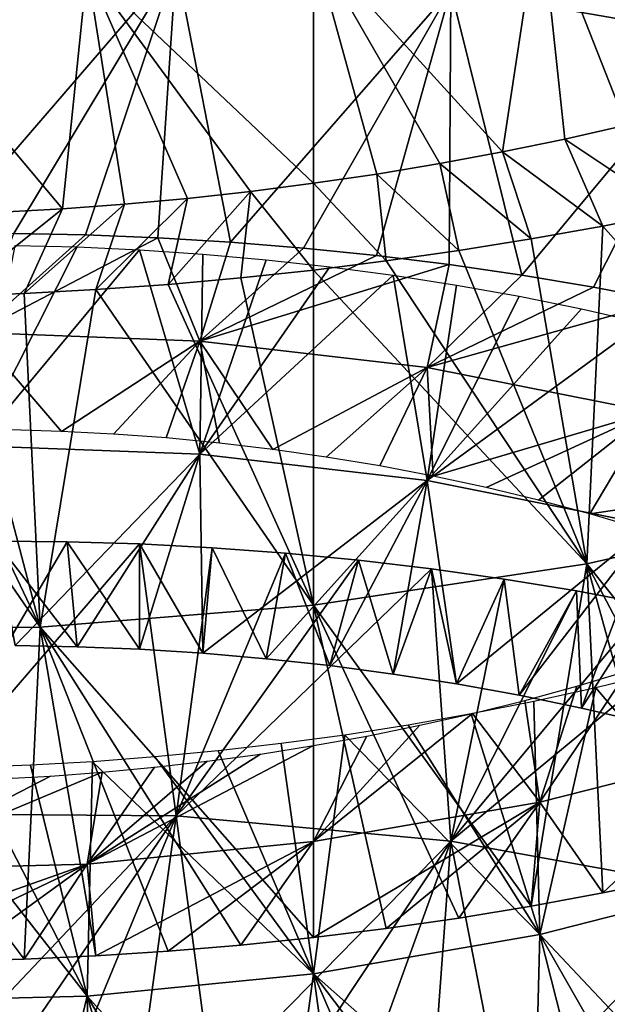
# Model space of a CAD drawing. Header units: millimetres. Extents: x -161 to 161, y -94 to 1149.
# Tile 814 of 1056: x 43.08 to 45.92, y 415.46 to 420.23. Entities that reach past the tile are written whole.
import ezdxf

# ---------------------------------------------------------------- set-up
doc = ezdxf.new("R2010")
doc.units = ezdxf.units.MM
doc.header["$LTSCALE"] = 81.481481
for name, color, linetype in [('68', 7, 'CONTINUOUS'), ('69', 7, 'CONTINUOUS'), ('70', 7, 'CONTINUOUS'), ('71', 7, 'CONTINUOUS'), ('72', 7, 'CONTINUOUS'), ('73', 7, 'CONTINUOUS'), ('81', 7, 'CONTINUOUS'), ('82', 7, 'CONTINUOUS')]:
    doc.layers.add(name, color=color, linetype=linetype)

msp = doc.modelspace()

# ---------------------------------------------------------------- linework, layer by layer
at = {"layer": '68', "color": 7, "linetype": 'CONTINUOUS', "true_color": 0xaaaaaa}
for points in [[(43.0469, 419.198, -13.4182), (43.3945, 419.1913, -13.4922), (42.866, 418.7184, -12.2277), (43.0469, 419.198, -13.4182)], [(43.3945, 419.1913, -13.4922), (43.7449, 419.1775, -13.5504), (42.866, 418.7184, -12.2277), (43.3945, 419.1913, -13.4922)], [(42.866, 418.7184, -12.2277), (43.7449, 419.1775, -13.5504), (43.9488, 418.6768, -12.476), (42.866, 418.7184, -12.2277)], [(43.7449, 419.1775, -13.5504), (44.0974, 419.1563, -13.5924), (43.9488, 418.6768, -12.476), (43.7449, 419.1775, -13.5504)], [(44.0974, 419.1563, -13.5924), (44.451, 419.1277, -13.6181), (43.9488, 418.6768, -12.476), (44.0974, 419.1563, -13.5924)], [(44.451, 419.1277, -13.6181), (44.8047, 419.0916, -13.6275), (43.9488, 418.6768, -12.476), (44.451, 419.1277, -13.6181)], [(44.8047, 419.0916, -13.6275), (45.1578, 419.048, -13.6205), (43.9488, 418.6768, -12.476), (44.8047, 419.0916, -13.6275)], [(43.9488, 418.6768, -12.476), (45.1578, 419.048, -13.6205), (45.0513, 418.5489, -12.5345), (43.9488, 418.6768, -12.476)], [(45.1578, 419.048, -13.6205), (45.5091, 418.997, -13.5974), (45.0513, 418.5489, -12.5345), (45.1578, 419.048, -13.6205)], [(45.5091, 418.997, -13.5974), (45.8579, 418.9386, -13.5583), (45.0513, 418.5489, -12.5345), (45.5091, 418.997, -13.5974)], [(45.8579, 418.9386, -13.5583), (46.2033, 418.8728, -13.5034), (45.0513, 418.5489, -12.5345), (45.8579, 418.9386, -13.5583)], [(45.0513, 418.5489, -12.5345), (46.2033, 418.8728, -13.5034), (46.1341, 418.3338, -12.4037), (45.0513, 418.5489, -12.5345)], [(42.866, 418.7184, -12.2277), (43.9488, 418.6768, -12.476), (43.2791, 418.2395, -11.2041), (42.866, 418.7184, -12.2277)], [(43.0308, 418.2468, -11.1175), (42.866, 418.7184, -12.2277), (43.2791, 418.2395, -11.2041), (43.0308, 418.2468, -11.1175)], [(43.2791, 418.2395, -11.2041), (43.9488, 418.6768, -12.476), (43.5312, 418.2264, -11.2778), (43.2791, 418.2395, -11.2041)], [(43.5312, 418.2264, -11.2778), (43.9488, 418.6768, -12.476), (43.7862, 418.2076, -11.3386), (43.5312, 418.2264, -11.2778)], [(43.7862, 418.2076, -11.3386), (43.9488, 418.6768, -12.476), (44.0435, 418.1828, -11.3863), (43.7862, 418.2076, -11.3386)], [(43.9488, 418.6768, -12.476), (45.0513, 418.5489, -12.5345), (44.3022, 418.152, -11.4207), (43.9488, 418.6768, -12.476)], [(44.0435, 418.1828, -11.3863), (43.9488, 418.6768, -12.476), (44.3022, 418.152, -11.4207), (44.0435, 418.1828, -11.3863)], [(44.3022, 418.152, -11.4207), (45.0513, 418.5489, -12.5345), (44.5617, 418.1152, -11.4419), (44.3022, 418.152, -11.4207)], [(44.5617, 418.1152, -11.4419), (45.0513, 418.5489, -12.5345), (44.8211, 418.0721, -11.4496), (44.5617, 418.1152, -11.4419)], [(44.8211, 418.0721, -11.4496), (45.0513, 418.5489, -12.5345), (45.0796, 418.023, -11.444), (44.8211, 418.0721, -11.4496)], [(45.0513, 418.5489, -12.5345), (46.1341, 418.3338, -12.4037), (45.0796, 418.023, -11.444), (45.0513, 418.5489, -12.5345)], [(45.0796, 418.023, -11.444), (46.1341, 418.3338, -12.4037), (45.3361, 417.9677, -11.4253), (45.0796, 418.023, -11.444)], [(45.3361, 417.9677, -11.4253), (46.1341, 418.3338, -12.4037), (45.5897, 417.9066, -11.3937), (45.3361, 417.9677, -11.4253)], [(45.5897, 417.9066, -11.3937), (46.1341, 418.3338, -12.4037), (45.8394, 417.8396, -11.3494), (45.5897, 417.9066, -11.3937)], [(46.1341, 418.3338, -12.4037), (47.1576, 418.0336, -12.0911), (45.8394, 417.8396, -11.3494), (46.1341, 418.3338, -12.4037)], [(45.8394, 417.8396, -11.3494), (47.1576, 418.0336, -12.0911), (46.0844, 417.7668, -11.2927), (45.8394, 417.8396, -11.3494)], [(44.5, 416.252, -0.9038), (43.4024, 416.1432, -1.0638), (44.5, 416.717, -2.01), (44.5, 416.252, -0.9038)], [(44.5, 416.717, -2.01), (43.4024, 416.1432, -1.0638), (44.2422, 416.6763, -2.0351), (44.5, 416.717, -2.01)], [(44.2422, 416.6763, -2.0351), (43.4024, 416.1432, -1.0638), (43.9849, 416.6412, -2.0735), (44.2422, 416.6763, -2.0351)], [(43.9849, 416.6412, -2.0735), (43.4024, 416.1432, -1.0638), (43.7289, 416.6118, -2.1253), (43.9849, 416.6412, -2.0735)], [(43.4024, 416.1432, -1.0638), (42.3443, 416.115, -1.4127), (43.4752, 416.5879, -2.1903), (43.4024, 416.1432, -1.0638)], [(43.4752, 416.5879, -2.1903), (42.3443, 416.115, -1.4127), (43.2243, 416.5696, -2.2683), (43.4752, 416.5879, -2.1903)], [(43.7289, 416.6118, -2.1253), (43.4024, 416.1432, -1.0638), (43.4752, 416.5879, -2.1903), (43.7289, 416.6118, -2.1253)], [(43.2243, 416.5696, -2.2683), (42.3443, 416.115, -1.4127), (42.977, 416.5567, -2.3594), (43.2243, 416.5696, -2.2683)], [(44.5, 416.252, -0.9038), (43.4453, 415.6976, 0.0776), (43.4024, 416.1432, -1.0638), (44.5, 416.252, -0.9038)], [(43.7955, 415.7204, 0.1356), (43.4453, 415.6976, 0.0776), (44.5, 416.252, -0.9038), (43.7955, 415.7204, 0.1356)], [(44.1474, 415.7502, 0.1773), (43.7955, 415.7204, 0.1356), (44.5, 416.252, -0.9038), (44.1474, 415.7502, 0.1773)], [(44.5, 415.787, 0.2024), (44.1474, 415.7502, 0.1773), (44.5, 416.252, -0.9038), (44.5, 415.787, 0.2024)], [(42.413, 415.6699, -0.1928), (42.0781, 415.6743, -0.3146), (43.4024, 416.1432, -1.0638), (42.413, 415.6699, -0.1928)], [(43.4024, 416.1432, -1.0638), (42.0781, 415.6743, -0.3146), (42.3443, 416.115, -1.4127), (43.4024, 416.1432, -1.0638)], [(42.7532, 415.6723, -0.0867), (42.413, 415.6699, -0.1928), (43.4024, 416.1432, -1.0638), (42.7532, 415.6723, -0.0867)], [(43.0976, 415.6815, 0.0035), (42.7532, 415.6723, -0.0867), (43.4024, 416.1432, -1.0638), (43.0976, 415.6815, 0.0035)], [(43.4453, 415.6976, 0.0776), (43.0976, 415.6815, 0.0035), (43.4024, 416.1432, -1.0638), (43.4453, 415.6976, 0.0776)]]:
    msp.add_3dface(points, dxfattribs=at)
at = {"layer": '69', "color": 7, "linetype": 'CONTINUOUS', "true_color": 0xaaaaaa}
for points in [[(44.1939, 419.4022, 0.339), (43.8884, 419.3686, 0.3004), (43.7955, 418.952, 1.4223), (44.1939, 419.4022, 0.339)], [(44.1474, 418.9835, 1.4628), (44.1939, 419.4022, 0.339), (43.7955, 418.952, 1.4223), (44.1474, 418.9835, 1.4628)], [(44.5, 419.0212, 1.4864), (44.1939, 419.4022, 0.339), (44.1474, 418.9835, 1.4628), (44.5, 419.0212, 1.4864)], [(44.5, 419.4416, 0.3625), (44.1939, 419.4022, 0.339), (44.5, 419.0212, 1.4864), (44.5, 419.4416, 0.3625)], [(43.8884, 419.3686, 0.3004), (43.5844, 419.3406, 0.2466), (43.4453, 418.9268, 1.3653), (43.8884, 419.3686, 0.3004)], [(43.7955, 418.952, 1.4223), (43.8884, 419.3686, 0.3004), (43.4453, 418.9268, 1.3653), (43.7955, 418.952, 1.4223)], [(43.2826, 419.3182, 0.1778), (42.984, 419.3015, 0.0942), (42.7532, 418.8951, 1.2021), (43.2826, 419.3182, 0.1778)], [(43.0976, 418.9079, 1.2919), (43.2826, 419.3182, 0.1778), (42.7532, 418.8951, 1.2021), (43.0976, 418.9079, 1.2919)], [(43.5844, 419.3406, 0.2466), (43.2826, 419.3182, 0.1778), (43.0976, 418.9079, 1.2919), (43.5844, 419.3406, 0.2466)], [(43.4453, 418.9268, 1.3653), (43.5844, 419.3406, 0.2466), (43.0976, 418.9079, 1.2919), (43.4453, 418.9268, 1.3653)], [(43.0538, 417.2015, -12.9947), (43.3538, 417.196, -13.0737), (42.9589, 417.7078, -14.0954), (43.0538, 417.2015, -12.9947)], [(42.9589, 417.7078, -14.0954), (43.3538, 417.196, -13.0737), (43.3061, 417.7047, -14.1737), (42.9589, 417.7078, -14.0954)], [(43.3538, 417.196, -13.0737), (43.657, 417.1837, -13.1383), (43.3061, 417.7047, -14.1737), (43.3538, 417.196, -13.0737)], [(43.3061, 417.7047, -14.1737), (43.657, 417.1837, -13.1383), (43.6565, 417.6941, -14.2362), (43.3061, 417.7047, -14.1737)], [(43.657, 417.1837, -13.1383), (43.9629, 417.1644, -13.1885), (43.6565, 417.6941, -14.2362), (43.657, 417.1837, -13.1383)], [(43.6565, 417.6941, -14.2362), (43.9629, 417.1644, -13.1885), (44.0093, 417.6757, -14.2828), (43.6565, 417.6941, -14.2362)], [(43.9629, 417.1644, -13.1885), (44.2704, 417.138, -13.2241), (44.0093, 417.6757, -14.2828), (43.9629, 417.1644, -13.1885)], [(44.0093, 417.6757, -14.2828), (44.2704, 417.138, -13.2241), (44.3635, 417.6496, -14.3132), (44.0093, 417.6757, -14.2828)], [(44.2704, 417.138, -13.2241), (44.5786, 417.1045, -13.2449), (44.3635, 417.6496, -14.3132), (44.2704, 417.138, -13.2241)], [(44.3635, 417.6496, -14.3132), (44.5786, 417.1045, -13.2449), (44.7182, 417.6156, -14.3274), (44.3635, 417.6496, -14.3132)], [(44.5786, 417.1045, -13.2449), (44.8864, 417.0637, -13.2508), (44.7182, 417.6156, -14.3274), (44.5786, 417.1045, -13.2449)], [(44.7182, 417.6156, -14.3274), (44.8864, 417.0637, -13.2508), (45.0722, 417.5737, -14.3254), (44.7182, 417.6156, -14.3274)], [(44.8864, 417.0637, -13.2508), (45.1928, 417.0159, -13.242), (45.0722, 417.5737, -14.3254), (44.8864, 417.0637, -13.2508)], [(45.0722, 417.5737, -14.3254), (45.1928, 417.0159, -13.242), (45.4246, 417.5239, -14.3072), (45.0722, 417.5737, -14.3254)], [(45.1928, 417.0159, -13.242), (45.4971, 416.961, -13.2188), (45.4246, 417.5239, -14.3072), (45.1928, 417.0159, -13.242)], [(45.4246, 417.5239, -14.3072), (45.4971, 416.961, -13.2188), (45.7744, 417.4664, -14.2732), (45.4246, 417.5239, -14.3072)], [(45.4971, 416.961, -13.2188), (45.7984, 416.8991, -13.1813), (45.7744, 417.4664, -14.2732), (45.4971, 416.961, -13.2188)], [(45.7744, 417.4664, -14.2732), (45.7984, 416.8991, -13.1813), (46.121, 417.4012, -14.2235), (45.7744, 417.4664, -14.2732)], [(45.7984, 416.8991, -13.1813), (46.0961, 416.8303, -13.1296), (46.121, 417.4012, -14.2235), (45.7984, 416.8991, -13.1813)]]:
    msp.add_3dface(points, dxfattribs=at)
at = {"layer": '70', "color": 7, "linetype": 'CONTINUOUS', "true_color": 0xaaaaaa}
for points in [[(45.1653, 420.3806, -13.0244), (46.2033, 421.5564, -12.3318), (46.4721, 420.1529, -12.8489), (45.1653, 420.3806, -13.0244)], [(42.703, 419.1975, -13.3283), (42.5279, 420.535, -12.6832), (43.8347, 420.5075, -12.9694), (42.703, 419.1975, -13.3283)], [(43.0469, 419.198, -13.4182), (42.703, 419.1975, -13.3283), (43.8347, 420.5075, -12.9694), (43.0469, 419.198, -13.4182)], [(43.3945, 419.1913, -13.4922), (43.0469, 419.198, -13.4182), (43.8347, 420.5075, -12.9694), (43.3945, 419.1913, -13.4922)], [(43.7449, 419.1775, -13.5504), (43.3945, 419.1913, -13.4922), (43.8347, 420.5075, -12.9694), (43.7449, 419.1775, -13.5504)], [(44.0974, 419.1563, -13.5924), (43.7449, 419.1775, -13.5504), (43.8347, 420.5075, -12.9694), (44.0974, 419.1563, -13.5924)], [(44.0974, 419.1563, -13.5924), (43.8347, 420.5075, -12.9694), (45.1653, 420.3806, -13.0244), (44.0974, 419.1563, -13.5924)], [(44.451, 419.1277, -13.6181), (44.0974, 419.1563, -13.5924), (45.1653, 420.3806, -13.0244), (44.451, 419.1277, -13.6181)], [(44.8047, 419.0916, -13.6275), (44.451, 419.1277, -13.6181), (45.1653, 420.3806, -13.0244), (44.8047, 419.0916, -13.6275)], [(45.1578, 419.048, -13.6205), (44.8047, 419.0916, -13.6275), (45.1653, 420.3806, -13.0244), (45.1578, 419.048, -13.6205)], [(45.5091, 418.997, -13.5974), (45.1578, 419.048, -13.6205), (45.1653, 420.3806, -13.0244), (45.5091, 418.997, -13.5974)], [(45.5091, 418.997, -13.5974), (45.1653, 420.3806, -13.0244), (46.4721, 420.1529, -12.8489), (45.5091, 418.997, -13.5974)], [(45.8579, 418.9386, -13.5583), (45.5091, 418.997, -13.5974), (46.4721, 420.1529, -12.8489), (45.8579, 418.9386, -13.5583)], [(46.2033, 418.8728, -13.5034), (45.8579, 418.9386, -13.5583), (46.4721, 420.1529, -12.8489), (46.2033, 418.8728, -13.5034)], [(44.5, 419.0212, 1.4864), (44.1474, 418.9835, 1.4628), (44.5, 417.3976, 0.8606), (44.5, 419.0212, 1.4864)], [(44.1474, 418.9835, 1.4628), (43.7955, 418.952, 1.4223), (44.5, 417.3976, 0.8606), (44.1474, 418.9835, 1.4628)], [(43.4453, 418.9268, 1.3653), (43.0976, 418.9079, 1.2919), (43.1753, 417.2916, 0.6818), (43.4453, 418.9268, 1.3653)], [(44.5, 417.3976, 0.8606), (43.4453, 418.9268, 1.3653), (43.1753, 417.2916, 0.6818), (44.5, 417.3976, 0.8606)], [(43.7955, 418.952, 1.4223), (43.4453, 418.9268, 1.3653), (44.5, 417.3976, 0.8606), (43.7955, 418.952, 1.4223)], [(43.1753, 417.2916, 0.6818), (42.0781, 418.8879, 0.9744), (41.8983, 417.2784, 0.2731), (43.1753, 417.2916, 0.6818)], [(42.413, 418.8884, 1.0962), (42.0781, 418.8879, 0.9744), (43.1753, 417.2916, 0.6818), (42.413, 418.8884, 1.0962)], [(42.7532, 418.8951, 1.2021), (42.413, 418.8884, 1.0962), (43.1753, 417.2916, 0.6818), (42.7532, 418.8951, 1.2021)], [(43.0976, 418.9079, 1.2919), (42.7532, 418.8951, 1.2021), (43.1753, 417.2916, 0.6818), (43.0976, 418.9079, 1.2919)], [(42.9589, 417.7078, -14.0954), (43.3061, 417.7047, -14.1737), (42.5279, 416.387, -14.6238), (42.9589, 417.7078, -14.0954)], [(43.3061, 417.7047, -14.1737), (43.6565, 417.6941, -14.2362), (42.5279, 416.387, -14.6238), (43.3061, 417.7047, -14.1737)], [(42.5279, 416.387, -14.6238), (43.6565, 417.6941, -14.2362), (43.8347, 416.3774, -14.9111), (42.5279, 416.387, -14.6238)], [(43.6565, 417.6941, -14.2362), (44.0093, 417.6757, -14.2828), (43.8347, 416.3774, -14.9111), (43.6565, 417.6941, -14.2362)], [(44.0093, 417.6757, -14.2828), (44.3635, 417.6496, -14.3132), (43.8347, 416.3774, -14.9111), (44.0093, 417.6757, -14.2828)], [(44.3635, 417.6496, -14.3132), (44.7182, 417.6156, -14.3274), (43.8347, 416.3774, -14.9111), (44.3635, 417.6496, -14.3132)], [(44.7182, 417.6156, -14.3274), (45.0722, 417.5737, -14.3254), (43.8347, 416.3774, -14.9111), (44.7182, 417.6156, -14.3274)], [(43.8347, 416.3774, -14.9111), (45.0722, 417.5737, -14.3254), (45.1653, 416.2542, -14.974), (43.8347, 416.3774, -14.9111)], [(45.0722, 417.5737, -14.3254), (45.4246, 417.5239, -14.3072), (45.1653, 416.2542, -14.974), (45.0722, 417.5737, -14.3254)], [(45.4246, 417.5239, -14.3072), (45.7744, 417.4664, -14.2732), (45.1653, 416.2542, -14.974), (45.4246, 417.5239, -14.3072)], [(45.7744, 417.4664, -14.2732), (46.121, 417.4012, -14.2235), (45.1653, 416.2542, -14.974), (45.7744, 417.4664, -14.2732)], [(44.5, 415.787, 0.2024), (44.5, 417.3976, 0.8606), (43.1753, 417.2916, 0.6818), (44.5, 415.787, 0.2024)], [(46.121, 417.4012, -14.2235), (46.4635, 417.3283, -14.1583), (45.1653, 416.2542, -14.974), (46.121, 417.4012, -14.2235)], [(45.1653, 416.2542, -14.974), (46.4635, 417.3283, -14.1583), (46.4721, 416.016, -14.813), (45.1653, 416.2542, -14.974)], [(43.0976, 415.6815, 0.0035), (43.1753, 417.2916, 0.6818), (41.8983, 417.2784, 0.2731), (43.0976, 415.6815, 0.0035)], [(42.7532, 415.6723, -0.0867), (43.0976, 415.6815, 0.0035), (41.8983, 417.2784, 0.2731), (42.7532, 415.6723, -0.0867)], [(43.0976, 415.6815, 0.0035), (43.4453, 415.6976, 0.0776), (43.1753, 417.2916, 0.6818), (43.0976, 415.6815, 0.0035)], [(43.4453, 415.6976, 0.0776), (43.7955, 415.7204, 0.1356), (43.1753, 417.2916, 0.6818), (43.4453, 415.6976, 0.0776)], [(43.7955, 415.7204, 0.1356), (44.1474, 415.7502, 0.1773), (43.1753, 417.2916, 0.6818), (43.7955, 415.7204, 0.1356)], [(44.1474, 415.7502, 0.1773), (44.5, 415.787, 0.2024), (43.1753, 417.2916, 0.6818), (44.1474, 415.7502, 0.1773)], [(42.6157, 415.0895, -15.3257), (42.5279, 416.387, -14.6238), (43.8347, 416.3774, -14.9111), (42.6157, 415.0895, -15.3257)], [(42.9589, 415.0977, -15.4194), (42.6157, 415.0895, -15.3257), (43.8347, 416.3774, -14.9111), (42.9589, 415.0977, -15.4194)], [(43.3061, 415.0978, -15.4978), (42.9589, 415.0977, -15.4194), (43.8347, 416.3774, -14.9111), (43.3061, 415.0978, -15.4978)], [(43.6565, 415.0896, -15.5607), (43.3061, 415.0978, -15.4978), (43.8347, 416.3774, -14.9111), (43.6565, 415.0896, -15.5607)], [(44.0093, 415.0732, -15.608), (43.6565, 415.0896, -15.5607), (43.8347, 416.3774, -14.9111), (44.0093, 415.0732, -15.608)], [(44.0093, 415.0732, -15.608), (43.8347, 416.3774, -14.9111), (45.1653, 416.2542, -14.974), (44.0093, 415.0732, -15.608)], [(44.3635, 415.0483, -15.6395), (44.0093, 415.0732, -15.608), (45.1653, 416.2542, -14.974), (44.3635, 415.0483, -15.6395)], [(44.7182, 415.0149, -15.655), (44.3635, 415.0483, -15.6395), (45.1653, 416.2542, -14.974), (44.7182, 415.0149, -15.655)], [(45.0722, 414.9729, -15.6546), (44.7182, 415.0149, -15.655), (45.1653, 416.2542, -14.974), (45.0722, 414.9729, -15.6546)], [(45.4246, 414.9225, -15.6385), (45.0722, 414.9729, -15.6546), (45.1653, 416.2542, -14.974), (45.4246, 414.9225, -15.6385)], [(45.4246, 414.9225, -15.6385), (45.1653, 416.2542, -14.974), (46.4721, 416.016, -14.813), (45.4246, 414.9225, -15.6385)], [(45.7744, 414.8637, -15.6068), (45.4246, 414.9225, -15.6385), (46.4721, 416.016, -14.813), (45.7744, 414.8637, -15.6068)], [(46.121, 414.7965, -15.5597), (45.7744, 414.8637, -15.6068), (46.4721, 416.016, -14.813), (46.121, 414.7965, -15.5597)]]:
    msp.add_3dface(points, dxfattribs=at)
at = {"layer": '71', "color": 7, "linetype": 'CONTINUOUS', "true_color": 0xaaaaaa}
for points in [[(46.6557, 416.7114, -1.1621), (45.5976, 416.4424, -0.938), (46.023, 417.0787, -2.14), (46.6557, 416.7114, -1.1621)], [(46.023, 417.0787, -2.14), (45.5976, 416.4424, -0.938), (45.7757, 417.0046, -2.0854), (46.023, 417.0787, -2.14)], [(45.7757, 417.0046, -2.0854), (45.5976, 416.4424, -0.938), (45.5248, 416.936, -2.0439), (45.7757, 417.0046, -2.0854)], [(45.5248, 416.936, -2.0439), (45.5976, 416.4424, -0.938), (45.2711, 416.8729, -2.0155), (45.5248, 416.936, -2.0439)], [(45.5976, 416.4424, -0.938), (44.5, 416.252, -0.9038), (45.2711, 416.8729, -2.0155), (45.5976, 416.4424, -0.938)], [(45.2711, 416.8729, -2.0155), (44.5, 416.252, -0.9038), (45.0151, 416.8153, -2.0004), (45.2711, 416.8729, -2.0155)], [(45.0151, 416.8153, -2.0004), (44.5, 416.252, -0.9038), (44.7578, 416.7633, -1.9985), (45.0151, 416.8153, -2.0004)], [(44.5, 416.252, -0.9038), (44.5, 416.717, -2.01), (44.7578, 416.7633, -1.9985), (44.5, 416.252, -0.9038)], [(46.6557, 416.7114, -1.1621), (45.9024, 416.0029, 0.1386), (45.5976, 416.4424, -0.938), (46.6557, 416.7114, -1.1621)], [(46.2468, 416.0737, 0.082), (45.9024, 416.0029, 0.1386), (46.6557, 416.7114, -1.1621), (46.2468, 416.0737, 0.082)], [(44.5, 415.787, 0.2024), (44.5, 416.252, -0.9038), (45.5976, 416.4424, -0.938), (44.5, 415.787, 0.2024)], [(44.8526, 415.8306, 0.211), (44.5, 415.787, 0.2024), (45.5976, 416.4424, -0.938), (44.8526, 415.8306, 0.211)], [(45.2045, 415.8812, 0.2032), (44.8526, 415.8306, 0.211), (45.5976, 416.4424, -0.938), (45.2045, 415.8812, 0.2032)], [(45.5547, 415.9387, 0.179), (45.2045, 415.8812, 0.2032), (45.5976, 416.4424, -0.938), (45.5547, 415.9387, 0.179)], [(45.9024, 416.0029, 0.1386), (45.5547, 415.9387, 0.179), (45.5976, 416.4424, -0.938), (45.9024, 416.0029, 0.1386)]]:
    msp.add_3dface(points, dxfattribs=at)
at = {"layer": '72', "color": 7, "linetype": 'CONTINUOUS', "true_color": 0xaaaaaa}
for points in [[(46.016, 419.7233, 0.252), (45.7174, 419.6558, 0.3041), (46.2468, 419.3029, 1.3547), (46.016, 419.7233, 0.252)], [(45.7174, 419.6558, 0.3041), (45.4156, 419.5938, 0.3413), (45.9024, 419.2343, 1.414), (45.7174, 419.6558, 0.3041)], [(46.2468, 419.3029, 1.3547), (45.7174, 419.6558, 0.3041), (45.9024, 419.2343, 1.414), (46.2468, 419.3029, 1.3547)], [(45.4156, 419.5938, 0.3413), (45.1116, 419.5374, 0.3635), (45.5547, 419.1718, 1.4569), (45.4156, 419.5938, 0.3413)], [(45.9024, 419.2343, 1.414), (45.4156, 419.5938, 0.3413), (45.5547, 419.1718, 1.4569), (45.9024, 419.2343, 1.414)], [(45.1116, 419.5374, 0.3635), (44.8061, 419.4866, 0.3706), (45.2045, 419.1154, 1.4834), (45.1116, 419.5374, 0.3635)], [(45.5547, 419.1718, 1.4569), (45.1116, 419.5374, 0.3635), (45.2045, 419.1154, 1.4834), (45.5547, 419.1718, 1.4569)], [(44.8061, 419.4866, 0.3706), (44.5, 419.4416, 0.3625), (44.8526, 419.0652, 1.4933), (44.8061, 419.4866, 0.3706)], [(45.2045, 419.1154, 1.4834), (44.8061, 419.4866, 0.3706), (44.8526, 419.0652, 1.4933), (45.2045, 419.1154, 1.4834)], [(44.5, 419.4416, 0.3625), (44.5, 419.0212, 1.4864), (44.8526, 419.0652, 1.4933), (44.5, 419.4416, 0.3625)]]:
    msp.add_3dface(points, dxfattribs=at)
at = {"layer": '73', "color": 7, "linetype": 'CONTINUOUS', "true_color": 0xaaaaaa}
for points in [[(46.2468, 419.3029, 1.3547), (45.9024, 419.2343, 1.414), (47.1017, 417.8874, 0.5149), (46.2468, 419.3029, 1.3547)], [(45.9024, 419.2343, 1.414), (45.5547, 419.1718, 1.4569), (45.8247, 417.5975, 0.8032), (45.9024, 419.2343, 1.414)], [(47.1017, 417.8874, 0.5149), (45.9024, 419.2343, 1.414), (45.8247, 417.5975, 0.8032), (47.1017, 417.8874, 0.5149)], [(45.5547, 419.1718, 1.4569), (45.2045, 419.1154, 1.4834), (45.8247, 417.5975, 0.8032), (45.5547, 419.1718, 1.4569)], [(45.2045, 419.1154, 1.4834), (44.8526, 419.0652, 1.4933), (45.8247, 417.5975, 0.8032), (45.2045, 419.1154, 1.4834)], [(44.8526, 419.0652, 1.4933), (44.5, 419.0212, 1.4864), (45.8247, 417.5975, 0.8032), (44.8526, 419.0652, 1.4933)], [(44.5, 419.0212, 1.4864), (44.5, 417.3976, 0.8606), (45.8247, 417.5975, 0.8032), (44.5, 419.0212, 1.4864)], [(46.9219, 416.2352, -0.0788), (47.1017, 417.8874, 0.5149), (45.8247, 417.5975, 0.8032), (46.9219, 416.2352, -0.0788)], [(44.5, 417.3976, 0.8606), (45.5547, 415.9387, 0.179), (45.8247, 417.5975, 0.8032), (44.5, 417.3976, 0.8606)], [(45.5547, 415.9387, 0.179), (45.9024, 416.0029, 0.1386), (45.8247, 417.5975, 0.8032), (45.5547, 415.9387, 0.179)], [(45.9024, 416.0029, 0.1386), (46.2468, 416.0737, 0.082), (45.8247, 417.5975, 0.8032), (45.9024, 416.0029, 0.1386)], [(46.2468, 416.0737, 0.082), (46.587, 416.1512, 0.0095), (45.8247, 417.5975, 0.8032), (46.2468, 416.0737, 0.082)], [(46.587, 416.1512, 0.0095), (46.9219, 416.2352, -0.0788), (45.8247, 417.5975, 0.8032), (46.587, 416.1512, 0.0095)], [(44.5, 417.3976, 0.8606), (44.5, 415.787, 0.2024), (44.8526, 415.8306, 0.211), (44.5, 417.3976, 0.8606)], [(44.5, 417.3976, 0.8606), (44.8526, 415.8306, 0.211), (45.2045, 415.8812, 0.2032), (44.5, 417.3976, 0.8606)], [(44.5, 417.3976, 0.8606), (45.2045, 415.8812, 0.2032), (45.5547, 415.9387, 0.179), (44.5, 417.3976, 0.8606)]]:
    msp.add_3dface(points, dxfattribs=at)
at = {"layer": '81', "color": 7, "linetype": 'CONTINUOUS', "true_color": 0xaaaaaa}
for points in [[(44.5, 419.4416, 0.3625), (44.5, 420.5998, 0.7863), (43.4024, 420.4825, 0.6324), (44.5, 419.4416, 0.3625)], [(43.2826, 419.3182, 0.1778), (43.4024, 420.4825, 0.6324), (42.3443, 420.4355, 0.2855), (43.2826, 419.3182, 0.1778)], [(43.2826, 419.3182, 0.1778), (43.5844, 419.3406, 0.2466), (43.4024, 420.4825, 0.6324), (43.2826, 419.3182, 0.1778)], [(43.5844, 419.3406, 0.2466), (43.8884, 419.3686, 0.3004), (43.4024, 420.4825, 0.6324), (43.5844, 419.3406, 0.2466)], [(43.8884, 419.3686, 0.3004), (44.1939, 419.4022, 0.339), (43.4024, 420.4825, 0.6324), (43.8884, 419.3686, 0.3004)], [(44.1939, 419.4022, 0.339), (44.5, 419.4416, 0.3625), (43.4024, 420.4825, 0.6324), (44.1939, 419.4022, 0.339)], [(42.984, 419.3015, 0.0942), (43.2826, 419.3182, 0.1778), (42.3443, 420.4355, 0.2855), (42.984, 419.3015, 0.0942)], [(43.0538, 419.1409, -12.0939), (43.3538, 419.1332, -12.1727), (42.866, 418.1688, -12.48), (43.0538, 419.1409, -12.0939)], [(43.3538, 419.1332, -12.1727), (43.657, 419.119, -12.237), (42.866, 418.1688, -12.48), (43.3538, 419.1332, -12.1727)], [(42.866, 418.1688, -12.48), (43.657, 419.119, -12.237), (43.9488, 418.1292, -12.7286), (42.866, 418.1688, -12.48)], [(43.657, 419.119, -12.237), (43.9629, 419.0983, -12.2866), (43.9488, 418.1292, -12.7286), (43.657, 419.119, -12.237)], [(43.9629, 419.0983, -12.2866), (44.2704, 419.0709, -12.3214), (43.9488, 418.1292, -12.7286), (43.9629, 419.0983, -12.2866)], [(44.2704, 419.0709, -12.3214), (44.5786, 419.0368, -12.3412), (43.9488, 418.1292, -12.7286), (44.2704, 419.0709, -12.3214)], [(44.5786, 419.0368, -12.3412), (44.8864, 418.9959, -12.3459), (43.9488, 418.1292, -12.7286), (44.5786, 419.0368, -12.3412)], [(43.9488, 418.1292, -12.7286), (44.8864, 418.9959, -12.3459), (45.0513, 418.0018, -12.7882), (43.9488, 418.1292, -12.7286)], [(44.8864, 418.9959, -12.3459), (45.1928, 418.9484, -12.3358), (45.0513, 418.0018, -12.7882), (44.8864, 418.9959, -12.3459)], [(45.1928, 418.9484, -12.3358), (45.4971, 418.8942, -12.311), (45.0513, 418.0018, -12.7882), (45.1928, 418.9484, -12.3358)], [(45.4971, 418.8942, -12.311), (45.7984, 418.8334, -12.2717), (45.0513, 418.0018, -12.7882), (45.4971, 418.8942, -12.311)], [(45.7984, 418.8334, -12.2717), (46.0961, 418.766, -12.2181), (45.0513, 418.0018, -12.7882), (45.7984, 418.8334, -12.2717)], [(45.0513, 418.0018, -12.7882), (46.0961, 418.766, -12.2181), (46.134, 417.7856, -12.6591), (45.0513, 418.0018, -12.7882)], [(43.0538, 417.2015, -12.9947), (42.866, 418.1688, -12.48), (43.9488, 418.1292, -12.7286), (43.0538, 417.2015, -12.9947)], [(43.3538, 417.196, -13.0737), (43.0538, 417.2015, -12.9947), (43.9488, 418.1292, -12.7286), (43.3538, 417.196, -13.0737)], [(43.657, 417.1837, -13.1383), (43.3538, 417.196, -13.0737), (43.9488, 418.1292, -12.7286), (43.657, 417.1837, -13.1383)], [(43.9629, 417.1644, -13.1885), (43.657, 417.1837, -13.1383), (43.9488, 418.1292, -12.7286), (43.9629, 417.1644, -13.1885)], [(43.9629, 417.1644, -13.1885), (43.9488, 418.1292, -12.7286), (45.0513, 418.0018, -12.7882), (43.9629, 417.1644, -13.1885)], [(44.2704, 417.138, -13.2241), (43.9629, 417.1644, -13.1885), (45.0513, 418.0018, -12.7882), (44.2704, 417.138, -13.2241)], [(44.5786, 417.1045, -13.2449), (44.2704, 417.138, -13.2241), (45.0513, 418.0018, -12.7882), (44.5786, 417.1045, -13.2449)], [(44.8864, 417.0637, -13.2508), (44.5786, 417.1045, -13.2449), (45.0513, 418.0018, -12.7882), (44.8864, 417.0637, -13.2508)], [(45.1928, 417.0159, -13.242), (44.8864, 417.0637, -13.2508), (45.0513, 418.0018, -12.7882), (45.1928, 417.0159, -13.242)], [(45.1928, 417.0159, -13.242), (45.0513, 418.0018, -12.7882), (46.134, 417.7856, -12.6591), (45.1928, 417.0159, -13.242)], [(45.4971, 416.961, -13.2188), (45.1928, 417.0159, -13.242), (46.134, 417.7856, -12.6591), (45.4971, 416.961, -13.2188)], [(45.7984, 416.8991, -13.1813), (45.4971, 416.961, -13.2188), (46.134, 417.7856, -12.6591), (45.7984, 416.8991, -13.1813)], [(46.0961, 416.8303, -13.1296), (45.7984, 416.8991, -13.1813), (46.134, 417.7856, -12.6591), (46.0961, 416.8303, -13.1296)], [(46.166, 417.0697, -0.8294), (45.8689, 416.9973, -0.7721), (46.6556, 416.0719, -1.4311), (46.166, 417.0697, -0.8294)], [(45.8689, 416.9973, -0.7721), (45.5681, 416.931, -0.7294), (45.5976, 415.8011, -1.2092), (45.8689, 416.9973, -0.7721)], [(46.6556, 416.0719, -1.4311), (45.8689, 416.9973, -0.7721), (45.5976, 415.8011, -1.2092), (46.6556, 416.0719, -1.4311)], [(45.5681, 416.931, -0.7294), (45.2643, 416.8706, -0.7016), (45.5976, 415.8011, -1.2092), (45.5681, 416.931, -0.7294)], [(45.2643, 416.8706, -0.7016), (44.9584, 416.8164, -0.6887), (45.5976, 415.8011, -1.2092), (45.2643, 416.8706, -0.7016)], [(44.9584, 416.8164, -0.6887), (44.6514, 416.7683, -0.6909), (45.5976, 415.8011, -1.2092), (44.9584, 416.8164, -0.6887)], [(44.6514, 416.7683, -0.6909), (44.3439, 416.7265, -0.7083), (44.5, 415.6104, -1.1766), (44.6514, 416.7683, -0.6909)], [(45.5976, 415.8011, -1.2092), (44.6514, 416.7683, -0.6909), (44.5, 415.6104, -1.1766), (45.5976, 415.8011, -1.2092)], [(44.037, 416.6911, -0.7409), (43.7314, 416.6618, -0.7885), (44.5, 415.6104, -1.1766), (44.037, 416.6911, -0.7409)], [(44.3439, 416.7265, -0.7083), (44.037, 416.6911, -0.7409), (44.5, 415.6104, -1.1766), (44.3439, 416.7265, -0.7083)], [(43.4279, 416.6388, -0.8509), (43.1276, 416.622, -0.928), (43.4024, 415.5029, -1.3374), (43.4279, 416.6388, -0.8509)], [(44.5, 415.6104, -1.1766), (43.4279, 416.6388, -0.8509), (43.4024, 415.5029, -1.3374), (44.5, 415.6104, -1.1766)], [(43.7314, 416.6618, -0.7885), (43.4279, 416.6388, -0.8509), (44.5, 415.6104, -1.1766), (43.7314, 416.6618, -0.7885)], [(43.4024, 415.5029, -1.3374), (42.5402, 416.6066, -1.1253), (42.3443, 415.4776, -1.6866), (43.4024, 415.5029, -1.3374)], [(42.8314, 416.6112, -1.0195), (42.5402, 416.6066, -1.1253), (43.4024, 415.5029, -1.3374), (42.8314, 416.6112, -1.0195)], [(43.1276, 416.622, -0.928), (42.8314, 416.6112, -1.0195), (43.4024, 415.5029, -1.3374), (43.1276, 416.622, -0.928)], [(46.4584, 414.8874, -1.8638), (46.6556, 416.0719, -1.4311), (45.5976, 415.8011, -1.2092), (46.4584, 414.8874, -1.8638)], [(45.5681, 414.6657, -1.6984), (45.5976, 415.8011, -1.2092), (44.5, 415.6104, -1.1766), (45.5681, 414.6657, -1.6984)], [(45.5681, 414.6657, -1.6984), (45.8689, 414.7333, -1.7391), (45.5976, 415.8011, -1.2092), (45.5681, 414.6657, -1.6984)], [(45.8689, 414.7333, -1.7391), (46.166, 414.8072, -1.7943), (45.5976, 415.8011, -1.2092), (45.8689, 414.7333, -1.7391)], [(46.166, 414.8072, -1.7943), (46.4584, 414.8874, -1.8638), (45.5976, 415.8011, -1.2092), (46.166, 414.8072, -1.7943)], [(44.3439, 414.4608, -1.6832), (44.5, 415.6104, -1.1766), (43.4024, 415.5029, -1.3374), (44.3439, 414.4608, -1.6832)], [(44.3439, 414.4608, -1.6832), (44.6514, 414.502, -1.6646), (44.5, 415.6104, -1.1766), (44.3439, 414.4608, -1.6832)], [(44.6514, 414.502, -1.6646), (44.9584, 414.55, -1.661), (44.5, 415.6104, -1.1766), (44.6514, 414.502, -1.6646)], [(44.9584, 414.55, -1.661), (45.2643, 414.6046, -1.6723), (44.5, 415.6104, -1.1766), (44.9584, 414.55, -1.661)], [(45.2643, 414.6046, -1.6723), (45.5681, 414.6657, -1.6984), (44.5, 415.6104, -1.1766), (45.2643, 414.6046, -1.6723)], [(43.1276, 414.3626, -1.9058), (43.4024, 415.5029, -1.3374), (42.3443, 415.4776, -1.6866), (43.1276, 414.3626, -1.9058)], [(43.1276, 414.3626, -1.9058), (43.4279, 414.3772, -1.8282), (43.4024, 415.5029, -1.3374), (43.1276, 414.3626, -1.9058)], [(43.4279, 414.3772, -1.8282), (43.7314, 414.3984, -1.7652), (43.4024, 415.5029, -1.3374), (43.4279, 414.3772, -1.8282)], [(43.7314, 414.3984, -1.7652), (44.037, 414.4262, -1.7167), (43.4024, 415.5029, -1.3374), (43.7314, 414.3984, -1.7652)], [(44.037, 414.4262, -1.7167), (44.3439, 414.4608, -1.6832), (43.4024, 415.5029, -1.3374), (44.037, 414.4262, -1.7167)], [(42.8314, 414.3545, -1.9976), (43.1276, 414.3626, -1.9058), (42.3443, 415.4776, -1.6866), (42.8314, 414.3545, -1.9976)]]:
    msp.add_3dface(points, dxfattribs=at)
at = {"layer": '82', "color": 7, "linetype": 'CONTINUOUS', "true_color": 0xaaaaaa}
for points in [[(46.6005, 419.8746, 0.1035), (46.6557, 421.0445, 0.5034), (45.5976, 420.7881, 0.7418), (46.6005, 419.8746, 0.1035)], [(44.5, 420.5998, 0.7863), (45.4156, 419.5938, 0.3413), (45.5976, 420.7881, 0.7418), (44.5, 420.5998, 0.7863)], [(45.4156, 419.5938, 0.3413), (45.7174, 419.6558, 0.3041), (45.5976, 420.7881, 0.7418), (45.4156, 419.5938, 0.3413)], [(45.7174, 419.6558, 0.3041), (46.016, 419.7233, 0.252), (45.5976, 420.7881, 0.7418), (45.7174, 419.6558, 0.3041)], [(46.016, 419.7233, 0.252), (46.3107, 419.7963, 0.185), (45.5976, 420.7881, 0.7418), (46.016, 419.7233, 0.252)], [(46.3107, 419.7963, 0.185), (46.6005, 419.8746, 0.1035), (45.5976, 420.7881, 0.7418), (46.3107, 419.7963, 0.185)], [(44.5, 419.4416, 0.3625), (44.8061, 419.4866, 0.3706), (44.5, 420.5998, 0.7863), (44.5, 419.4416, 0.3625)], [(44.8061, 419.4866, 0.3706), (45.1116, 419.5374, 0.3635), (44.5, 420.5998, 0.7863), (44.8061, 419.4866, 0.3706)], [(45.1116, 419.5374, 0.3635), (45.4156, 419.5938, 0.3413), (44.5, 420.5998, 0.7863), (45.1116, 419.5374, 0.3635)]]:
    msp.add_3dface(points, dxfattribs=at)

doc.saveas('drawing.dxf')
